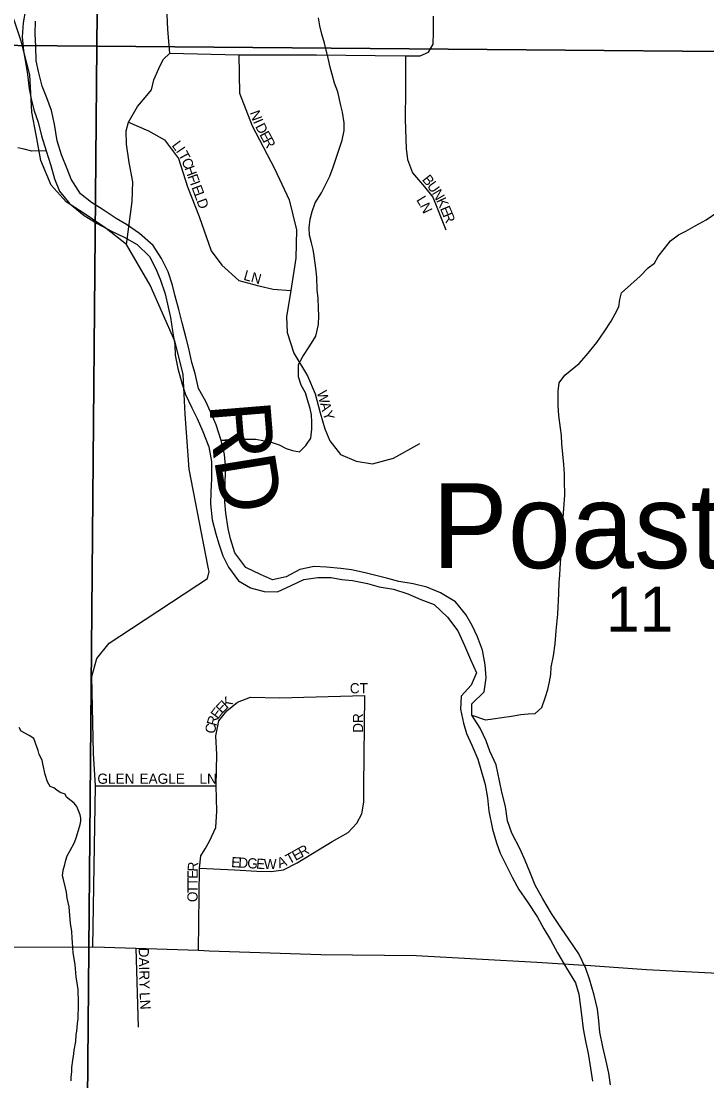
# Model space of a CAD drawing. Extents: x 1310247 to 1552180, y 377264 to 706493.
# Drawn here: x 1431738 to 1435109, y 566791 to 571997 of the extents above; entities that cross this region are included whole.
import ezdxf

# ---------------------------------------------------------------- set-up
doc = ezdxf.new("R2010")
doc.units = 0
for name, color, linetype in [('GM_X_County_Road', 7, 'Continuous'), ('GM_X_Minor_River', 7, 'Continuous'), ('GM_X_Section', 7, 'Continuous'), ('GM_X_Section_Text', 7, 'Continuous'), ('GM_X_Township_Road', 7, 'Continuous'), ('GM_X_Township_Road_Text', 7, 'Continuous'), ('GM_X_Township_Subdivision', 7, 'Continuous'), ('GM_X_Township_Subdivision_Text', 7, 'Continuous'), ('GM_X_Unincorporated_Text', 7, 'Continuous')]:
    doc.layers.add(name, color=color, linetype=linetype)

msp = doc.modelspace()

# ---------------------------------------------------------------- linework, layer by layer
at = {"layer": 'GM_X_County_Road'}
for points in [[(1434513.6, 567358.9), (1434813, 567337.4), (1435226.4, 567316.5), (1435313.4, 567327.6), (1435382.1, 567370.5), (1435434.9, 567426.9), (1435494.5, 567523.3), (1435610.3, 567794.9), (1435718.4, 568052.9), (1435872.3, 568279.6), (1436013.4, 568398.3), (1436432, 568696.4), (1436632.7, 568821.8), (1436854, 568882.9), (1437161.1, 568955.8), (1437455.7, 569023.6)], [(1430380.3, 566444.5), (1430697, 566874.4), (1430828, 567016.1), (1431276.9, 567368.1), (1431398, 567436), (1431550.4, 567448.2), (1432090, 567448.6), (1432147.7, 567446.8)], [(1432147.7, 567446.8), (1432301.8, 567441.8), (1432609.9, 567431.9), (1432662.5, 567430.2), (1433211.1, 567412.2), (1433679.7, 567406.1), (1434273.3, 567374.2), (1434506.4, 567359.5), (1434513.6, 567358.9)]]:
    msp.add_lwpolyline(points, dxfattribs=at)
at = {"layer": 'GM_X_Minor_River'}
for points in [[(1431759.4, 572054.3), (1431748, 571988.3), (1431742.6, 571920.1), (1431749.3, 571851.7), (1431761.9, 571785.1), (1431768.9, 571734.8), (1431777.5, 571664.3), (1431788.4, 571607.8), (1431801.4, 571557.3), (1431822.3, 571500.7), (1431838.9, 571434.1), (1431861.5, 571359.3), (1431884.1, 571288.5), (1431902.7, 571221.9), (1431927.5, 571161.2), (1431976.4, 571101.9), (1432047.3, 571042.3), (1432112.6, 571002.8), (1432181.9, 570965.3), (1432245.4, 570935.9), (1432308.8, 570900.6), (1432369.7, 570841.1), (1432400.5, 570780.2), (1432421.5, 570729.6), (1432446, 570656.8), (1432460.8, 570592.3), (1432471.7, 570541.8), (1432482.4, 570475.4), (1432493, 570406.9), (1432496, 570356.6), (1432508.7, 570290.1), (1432529.2, 570213.3), (1432546.2, 570162.8), (1432576.9, 570097.9), (1432603.9, 570045.2), (1432630.6, 569980.4), (1432661.1, 569905.5), (1432673.7, 569832.9), (1432674, 569750.6), (1432670.6, 569682.4), (1432669.5, 569626.2), (1432677.9, 569547.7), (1432694.5, 569479.1), (1432709.5, 569428.6), (1432730.4, 569369.9), (1432757.3, 569315.2), (1432806, 569248), (1432865.4, 569212.7), (1432933.1, 569195.3), (1432999.2, 569194), (1433065.9, 569224.8), (1433128.5, 569253.7), (1433196.9, 569264.4), (1433262.9, 569263.1), (1433314.8, 569254), (1433366.8, 569249), (1433440.5, 569233.5), (1433498.3, 569218.3), (1433568.2, 569206.9), (1433639.8, 569183.4), (1433703.3, 569156), (1433768.9, 569130.6), (1433833.7, 569069.1), (1433884.4, 569001.9), (1433917, 568928.9), (1433947.7, 568860.1), (1433976.4, 568795.2), (1433951.1, 568735.5), (1433902, 568680.2), (1433898.6, 568616.1), (1433913.3, 568547.5), (1433928.3, 568497), (1433953.2, 568440.3), (1433983.8, 568371.4), (1433998.8, 568320.9)], [(1432755.9, 569940.4), (1432721.8, 569936.4), (1432801.2, 569941.8), (1432835.2, 569943.5), (1432891.1, 569943), (1432927, 569936.7), (1432966.9, 569928.3), (1433006.7, 569915.9), (1433040.5, 569897.5), (1433072.4, 569887.2), (1433106.3, 569880.9), (1433138.5, 569912.6), (1433162.7, 569948.5), (1433167, 569992.5), (1433167.3, 570026.6), (1433165.5, 570062.7), (1433159.8, 570094.8), (1433146.1, 570137), (1433136.4, 570171.1), (1433114.7, 570209.4), (1433101, 570249.6), (1433101.4, 570309.7), (1433123.7, 570349.5), (1433158, 570401.3), (1433186.3, 570449.2), (1433200.7, 570507.1), (1433201, 570549.2), (1433199.3, 570587.3), (1433197.6, 570635.4), (1433193.9, 570677.5), (1433192.4, 570739.6), (1433186.7, 570783.8), (1433179.2, 570843.9), (1433173.4, 570876.1), (1433165.7, 570908.2), (1433155.9, 570946.4), (1433154.2, 570982.4), (1433158.5, 571024.5), (1433168.8, 571062.5), (1433183.1, 571104.4), (1433215.4, 571154.2), (1433255.9, 571236), (1433272.2, 571279.9), (1433317.1, 571411.8), (1433325.4, 571459.8), (1433325.7, 571497.8), (1433318.1, 571550), (1433310.3, 571582.2), (1433294.8, 571650.4), (1433279.2, 571692.7), (1433267.5, 571734.9), (1433257.8, 571771), (1433248.1, 571815.2), (1433228.7, 571889.5), (1433217, 571933.8), (1433207.3, 571973.9), (1433199.6, 572014.1)], [(1434089.8, 568264.9), (1434073.4, 568343.6), (1434042.7, 568410.4), (1434023.7, 568461), (1433994.9, 568523.8), (1433954.1, 568586.9), (1433953.3, 568643.1), (1434014.5, 568702.1), (1434023.9, 568770.2), (1434019.2, 568834.6), (1434006.7, 568907.1), (1433981.9, 568971.8), (1433955.1, 569028.6), (1433924.1, 569081.4), (1433873.3, 569144.7), (1433800.1, 569188.2), (1433732.6, 569215.7), (1433664.8, 569233.1), (1433595, 569244.5), (1433541.2, 569259.6), (1433429.6, 569285.9), (1433361.8, 569301.3), (1433309.9, 569308.3), (1433239.9, 569313.7), (1433177.9, 569317), (1433107.5, 569302.3), (1433040.7, 569267.4), (1432974.3, 569252.7), (1432914.8, 569278), (1432843.4, 569313.5), (1432788.8, 569384.9), (1432768.1, 569453.5), (1432755.1, 569504), (1432744.7, 569580.5), (1432739.8, 569634.8), (1432741.9, 569741.2), (1432745, 569797.4), (1432738.5, 569867.8), (1432721.8, 569936.4), (1432697.4, 570013.2), (1432668.6, 570078), (1432645.6, 570128.7), (1432610.8, 570191.7), (1432594.3, 570266.3), (1432577.4, 570320.8), (1432562.8, 570389.4), (1432549.8, 570439.9), (1432529.3, 570514.6), (1432512.6, 570581.2), (1432495.9, 570645.8), (1432483, 570700.3), (1432460.2, 570765), (1432427.5, 570831.9), (1432386.8, 570895), (1432319.9, 570954.6), (1432256.7, 570998), (1432205.2, 571027.1), (1432136, 571072.7), (1432084.6, 571105.8), (1432029.4, 571149.1), (1431984.8, 571220.3), (1431963.8, 571270.9), (1431937.2, 571339.7), (1431914.5, 571408.5), (1431902.2, 571491.1), (1431887.5, 571557.7), (1431864.7, 571620.4), (1431841.8, 571677.1), (1431823.3, 571749.7), (1431812.3, 571802.2), (1431809.8, 571872.5), (1431807, 571934.9), (1431808.3, 571997.1)], [(1431861.5, 571359.3), (1431791.2, 571357.9), (1431753.3, 571368.2), (1431721.4, 571374.5)], [(1433954.1, 568586.9), (1434021.2, 568564.2), (1434057.2, 568569.9), (1434101.1, 568575.5), (1434149.1, 568583.1), (1434195.1, 568590.6), (1434231, 568594.3), (1434265, 568596), (1434297.2, 568625.8), (1434315.5, 568677.7), (1434327.8, 568713.6), (1434336, 568751.6), (1434342.3, 568787.6), (1434344.5, 568823.6), (1434354.9, 568879.6), (1434363.3, 568937.6), (1434367.8, 569001.7), (1434376.4, 569083.7), (1434381.1, 569185.9), (1434383.5, 569241.9), (1434385.7, 569273.9), (1434388, 569310), (1434392.5, 569384.1), (1434397.1, 569456.2), (1434397.3, 569492.2), (1434406.1, 569602.3), (1434410.6, 569668.4), (1434409.1, 569740.5), (1434409.3, 569772.6), (1434405.7, 569818.7), (1434396.4, 569920.9), (1434394.7, 569961), (1434389, 569997.1), (1434381.5, 570059.3), (1434377.8, 570107.4), (1434378.4, 570179.6), (1434382.6, 570219.6), (1434410.9, 570257.4), (1434481.2, 570314.9), (1434517.4, 570356.6), (1434567.8, 570418.2), (1434604.1, 570470), (1434638.4, 570523.8), (1434658.7, 570559.7), (1434676.9, 570593.5), (1434681.1, 570629.6), (1434689.3, 570661.6), (1434781.8, 570744.9), (1434820, 570784.6), (1434852.1, 570808.3), (1434870.3, 570840.2), (1434900.6, 570880), (1434930.8, 570917.8), (1434969, 570947.5), (1435005, 570965.2), (1435051.1, 570990.8), (1435105.3, 571020.4), (1435163.4, 571059.9)], [(1431914.2, 568219.3), (1431898.3, 568229.5), (1431880.3, 568237.6), (1431868.5, 568259.8), (1431856.8, 568295.9), (1431845.2, 568348.1), (1431841.3, 568366.2), (1431827.6, 568394.4), (1431821.7, 568414.5), (1431815.9, 568432.5), (1431800.2, 568472.8), (1431778.3, 568487), (1431738.6, 568509.4), (1431728.7, 568527.5)], [(1433998.8, 568320.9), (1434019.3, 568246.3), (1434030, 568181.8), (1434036.7, 568115.4), (1434054.9, 568026.7), (1434075.6, 567960), (1434092.6, 567909.5), (1434121.5, 567852.8), (1434154.2, 567787.9), (1434185.1, 567731), (1434226, 567672), (1434276.5, 567594.7), (1434307.3, 567537.9), (1434340.3, 567483), (1434375, 567420.1), (1434419.6, 567345), (1434464.1, 567271.8), (1434479.1, 567217.3), (1434486, 567165), (1434493, 567114.7), (1434501.6, 567046.3), (1434514.3, 566977.8), (1434525.2, 566925.3), (1434537.8, 566852.8), (1434546.5, 566788.4)], [(1434636.2, 566770.6), (1434627.4, 566829), (1434614.6, 566887.4), (1434598, 566958), (1434583.4, 567030.6), (1434578.5, 567084.9), (1434571.7, 567143.2), (1434555.1, 567211.8), (1434532.6, 567290.6), (1434513.7, 567343.1), (1434479.1, 567414.1), (1434430.5, 567487.3), (1434391.6, 567544.3), (1434344.9, 567613.5), (1434302.3, 567684.6), (1434265.6, 567751.5), (1434238.9, 567818.3), (1434216, 567873), (1434191.1, 567929.7), (1434150.6, 568006.8), (1434129.8, 568067.4), (1434119.2, 568137.9), (1434100.7, 568208.5), (1434089.8, 568264.9)], [(1431983.6, 566790.6), (1431983.7, 566806.6), (1431987.9, 566836.6), (1431988.1, 566856.6), (1431992.3, 566892.7), (1431996.6, 566922.7), (1431998.7, 566940.7), (1432007, 566984.7), (1432009.2, 567018.7), (1432011.3, 567034.7), (1432015.6, 567072.7), (1432017.8, 567094.7), (1432018, 567118.7), (1432020.1, 567144.7), (1432020.4, 567174.8), (1432018.8, 567238.9), (1432015, 567261), (1432009.3, 567301.1), (1432003.7, 567361.2), (1431999.9, 567381.3), (1431994.2, 567419.4), (1431990.6, 567471.5), (1431988.7, 567489.5), (1431987, 567525.6), (1431981.3, 567563.7), (1431975.7, 567623.8), (1431973.9, 567645.9), (1431964.2, 567688), (1431960.4, 567718.1), (1431956.6, 567738.2), (1431946.9, 567780.3), (1431941, 567798.4), (1431945.2, 567826.4), (1431953.4, 567854.4), (1431957.6, 567874.4), (1431963.7, 567896.3), (1431979.9, 567922.2), (1432000.1, 567962.1), (1432010.3, 567990.1), (1432028.7, 568050), (1432030.8, 568066), (1432031, 568082), (1432029.1, 568098), (1432011.4, 568138.3), (1431999.5, 568154.4), (1431961.8, 568184.8), (1431953.9, 568198.9), (1431930, 568207.1), (1431914.2, 568219.3)]]:
    msp.add_lwpolyline(points, dxfattribs=at)
at = {"layer": 'GM_X_Section'}
for points in [[(1427051.2, 577211.6), (1432162.6, 577195.8), (1432110.3, 571875.1), (1426667.5, 571920), (1426765.1, 577209.7)], [(1432322.6, 577196.3), (1437552.9, 577127.9), (1437483.1, 571827.7), (1432110.3, 571875.1), (1432162.6, 577195.8)], [(1426667.5, 571920), (1432110.3, 571875.1), (1432063.1, 566510.3), (1426625.7, 566531)], [(1432110.3, 571875.1), (1437483.1, 571827.7), (1437433.4, 566629), (1437214.3, 566483.7), (1432063.1, 566510.3)]]:
    msp.add_lwpolyline(points, close=True, dxfattribs=at)
at = {"layer": 'GM_X_Township_Road'}
for points in [[(1432256.3, 570900.4), (1432155.9, 570978.6), (1432057.8, 571045.3), (1431960, 571109.7), (1431885.8, 571191.5), (1431834.3, 571312.9), (1431811.7, 571439.2), (1431791.3, 571550.5), (1431781.2, 571733.3), (1431738.7, 571898.7), (1431670.9, 572098.7), (1431545.5, 572412.2), (1431469.2, 572586.3), (1431389.5, 572698.3), (1431155.7, 572840.2), (1430919.7, 572972), (1430803.2, 573065.5), (1430732.7, 573155.9), (1430689, 573252.5), (1430657.6, 573380.5), (1430673.7, 573645.6), (1430660.6, 573817.3), (1430611.7, 574048.7), (1430518.4, 574367.6)], [(1432256.3, 570900.4), (1432284.6, 571111.2), (1432287.8, 571208.4), (1432269.3, 571302.8), (1432256.3, 571392.5), (1432254, 571458.4), (1432265.4, 571500.5), (1432309.9, 571578.7), (1432348.2, 571622.4), (1432378.9, 571659.2), (1432390, 571709.5), (1432415.5, 571765), (1432436.3, 571808.6), (1432468.4, 571839.2), (1432808.3, 571832.2), (1433189.4, 571832.2), (1433479, 571829), (1433627.3, 571826.6), (1433699.6, 571826.6), (1433740.9, 571845.1), (1433763.7, 571883.7), (1433764.9, 571942.7), (1433765.3, 572021.8)], [(1432659.9, 569306.3), (1432656.4, 569322.4), (1432564.8, 569796.6), (1432544.2, 570066.7), (1432534.4, 570263.4), (1432493.6, 570424.6), (1432372.2, 570699.4), (1432256.3, 570900.4)], [(1432090, 567448.6), (1432103.5, 568240.1), (1432093.8, 568398.3), (1432085.2, 568777.3), (1432110.2, 568866.5), (1432171.1, 568941.7), (1432281.5, 569013.3), (1432606.5, 569227.5), (1432654.3, 569259.4), (1432662.9, 569292.5), (1432659.9, 569306.3)]]:
    msp.add_lwpolyline(points, dxfattribs=at)
at = {"layer": 'GM_X_Township_Subdivision'}
for points in [[(1432468.4, 571839.2), (1432459, 571956.5), (1432454.1, 572067.1)], [(1432808.3, 571832.2), (1432810.8, 571643.7), (1432874, 571482.9), (1432983.6, 571273.7), (1433056.4, 571119.6), (1433092.4, 570972.5), (1433087.8, 570833), (1433064, 570673.6), (1433042.5, 570545.2), (1433046.3, 570466.8), (1433079.5, 570365.6), (1433146.6, 570255.3), (1433184.1, 570166), (1433207.6, 570073), (1433231.4, 569994), (1433255.8, 569935.1), (1433308, 569867.5), (1433385.3, 569835.2), (1433465, 569823), (1433568, 569850.3), (1433698.3, 569922.9)], [(1433627.3, 571826.6), (1433626.9, 571657.9), (1433625.7, 571514.7), (1433631.2, 571371.5), (1433636.7, 571317.6), (1433662.3, 571252.3), (1433721.3, 571183.5), (1433761.4, 571132.7), (1433825.5, 570971.9)], [(1432265.4, 571500.5), (1432364.3, 571457.6), (1432443.3, 571414.7), (1432511.3, 571322.7), (1432556.7, 571184), (1432613.5, 571036.8), (1432672.4, 570869), (1432724.5, 570798.5), (1432808.6, 570723.1), (1432906.9, 570696.6), (1432977.4, 570679.7), (1433064, 570673.6)], [(1432609.9, 567431.9), (1432615, 567835.4), (1432621.1, 567896.1), (1432642.5, 567931.2), (1432664.7, 567967.9), (1432694.8, 568035.3), (1432700.9, 568115), (1432697.2, 568240.1), (1432700.9, 568393.4), (1432694.5, 568486.2), (1432710.7, 568560.2), (1432750, 568608.1), (1432801.5, 568651), (1432866.5, 568675.5), (1433008.8, 568671.9), (1433428.2, 568684.1)], [(1432615, 567835.4), (1432786.8, 567826.8), (1432897.2, 567820.6), (1432967.1, 567819.4), (1433028.4, 567828), (1433095.9, 567862.3), (1433267.6, 567966.6), (1433346.2, 568011.3), (1433389, 568057.4), (1433412.3, 568102.8), (1433422.1, 568159.2), (1433423.3, 568237.7), (1433428.2, 568684.1)], [(1432103.5, 568240.1), (1432697.2, 568240.1)], [(1432301.8, 567441.8), (1432313.6, 567053.8)]]:
    msp.add_lwpolyline(points, dxfattribs=at)

# ---------------------------------------------------------------- texts
at = {"layer": 'GM_X_Section_Text'}
msp.add_text('11', height=221, rotation=0, dxfattribs=at).set_placement((1434614.5, 568997.9))
at = {"layer": 'GM_X_Township_Road_Text'}
for s, rotation, p in [('R', 274.6693, (1432662.2, 570118.2)), ('D', 279.2163, (1432685.3, 569847.2))]:
    msp.add_text(s, height=300, rotation=rotation, dxfattribs=at).set_placement(p)
at = {"layer": 'GM_X_Township_Subdivision_Text'}
for s, rotation, p in [('N', 289.8935, (1432861.2, 571548.3)), ('I', 293.1181, (1432877.3, 571504.1)), ('D', 297.3558, (1432887.6, 571480.2)), ('E', 298.3177, (1432908.2, 571440.4)), ('L', 306.8743, (1432476.2, 571386.2)), ('R', 298.3139, (1432924.9, 571409.4)), ('I', 304.0994, (1432496.9, 571358.6)), ('T', 298.5497, (1432508.6, 571341.5)), ('C', 292.9999, (1432524.9, 571311.7)), ('H', 290.225, (1432540.1, 571275.9)), ('F', 290.225, (1432555.3, 571234.6)), ('B', 308.2911, (1433706.7, 571218.2)), ('I', 290.225, (1432567.5, 571201.5)), ('E', 290.225, (1432575.1, 571180.9)), ('U', 305.7005, (1433730.9, 571187.6)), ('L', 290.225, (1432587.3, 571147.9)), ('D', 290.225, (1432599.4, 571114.8)), ('L', 301.8635, (1433679.1, 571119.1)), ('N', 300.5193, (1433755.9, 571152.8)), ('K', 295.338, (1433777.7, 571116)), ('N', 295.3529, (1433696.9, 571090.5)), ('E', 292.7474, (1433796.3, 571076.8)), ('R', 292.7474, (1433809.9, 571044.3)), ('LN', 344.4853, (1432828.4, 570727)), ('W', 284.6969, (1433191.4, 570174.7)), ('A', 285.3512, (1433206.1, 570118.8)), ('Y', 289.0968, (1433218.8, 570072.9)), ('CT', 0, (1433353.9, 568694.6)), ('K', 42.0855, (1432749.4, 568616.5)), ('E', 53.4744, (1432705.8, 568564.7)), ('E', 46.2945, (1432725.7, 568591.7)), ('R', 74.8269, (1432697.6, 568530.9)), ('DR', 90, (1433419.3, 568500.4)), ('C', 77.1774, (1432689, 568492.8)), ('GLEN', 0, (1432113.1, 568250.2)), ('EAGLE', 0, (1432319.9, 568250.2)), ('LN', 0, (1432614.7, 568250.2)), ('R', 29.0853, (1433117.6, 567887.5)), ('T', 28.6393, (1433055.6, 567853.3)), ('E', 29.0929, (1433086.8, 567870.4)), ('R', 86.2691, (1432606, 567817.5)), ('E', 356.4731, (1432769.5, 567841)), ('D', 356.4571, (1432804.6, 567838.8)), ('G', 356.4798, (1432848.5, 567836.1)), ('E', 356.4731, (1432892.4, 567833.4)), ('W', 0.2632, (1432931.2, 567831.1)), ('A', 20.2842, (1433007.1, 567834.7)), ('E', 89.7268, (1432605.8, 567783.1)), ('T', 89.7268, (1432605.5, 567712.7)), ('T', 89.7384, (1432605.7, 567747.9)), ('O', 89.7377, (1432605.3, 567668.7)), ('DAIRY', 271.3038, (1432315.9, 567444.6)), ('LN', 273.011, (1432320.3, 567224.9))]:
    msp.add_text(s, height=50, rotation=rotation, dxfattribs=at).set_placement(p)
at = {"layer": 'GM_X_Unincorporated_Text'}
msp.add_text('Poast Town', height=417, rotation=0, dxfattribs=at).set_placement((1433758.7, 569309.7))

doc.saveas('drawing.dxf')
